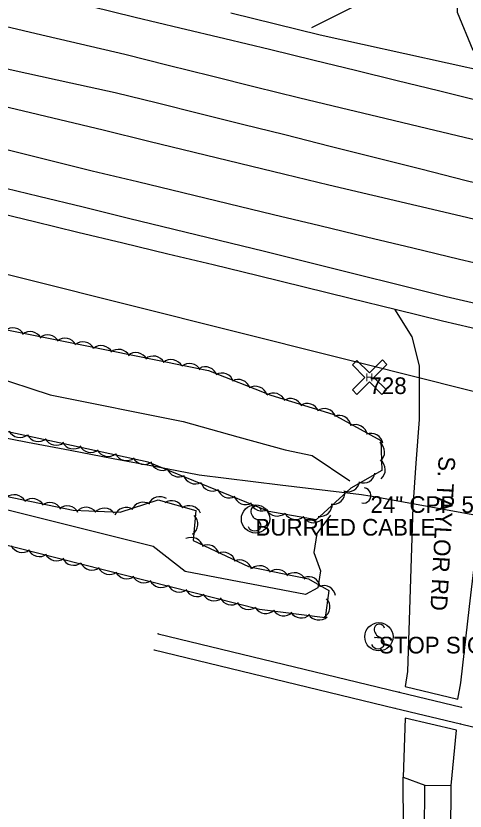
# Model space of a CAD drawing. Extents: x 1441650 to 1491889, y 345904 to 358319.
# Drawn here: x 1461543 to 1461677.6, y 350579.2 to 350817.6 of the extents above; entities that cross this region are included whole.
import ezdxf

# ---------------------------------------------------------------- set-up
doc = ezdxf.new("R2010")
doc.units = 0
for name, color, linetype in [('S_CROSS_DRAIN', 7, 'Continuous'), ('S_CROSS_DRAIN_ANNOT', 7, 'Continuous'), ('S_DITCHLINE', 7, 'Continuous'), ('S_DRG_PT_SYM', 7, 'Continuous'), ('S_EDGE_PAVEMENT', 7, 'Continuous'), ('S_EDGE_PAVEMENT_ANNOT', 7, 'Continuous'), ('S_GRAVEL_ROAD', 7, 'Continuous'), ('S_MSC_PT_SYM', 7, 'Continuous'), ('S_PAVEMENT_CROWN', 7, 'Continuous'), ('S_PHOTO_CTL', 7, 'Continuous'), ('S_PHOTO_CTL_ANNOT', 7, 'Continuous'), ('S_RAILROAD', 7, 'Continuous'), ('S_SHOULDER', 7, 'Continuous'), ('S_SIGN', 7, 'Continuous'), ('S_SIGN_ANNOT', 7, 'Continuous'), ('S_STREAM', 7, 'Continuous'), ('S_TREE', 7, 'Continuous')]:
    doc.layers.add(name, color=color, linetype=linetype)

msp = doc.modelspace()

# ---------------------------------------------------------------- linework, layer by layer
at = {"layer": 'S_CROSS_DRAIN'}
msp.add_line((1461697.17, 350664.87), (1461649.27, 350673.59), dxfattribs=at)
msp.add_arc((1461647.11, 350673.82), 2.3, 259.3947, 79.7239, dxfattribs=at)
at = {"layer": 'S_DITCHLINE'}
msp.add_lwpolyline([(1461533.57, 350692.25), (1461546.44, 350689.8), (1461559.3, 350687.35), (1461572.17, 350684.9), (1461585.03, 350682.45), (1461597.9, 350680), (1461622.25, 350677.05), (1461646.6, 350674.09), (1461649.04, 350673.69)], dxfattribs=at)
at = {"layer": 'S_DRG_PT_SYM'}
msp.add_lwpolyline([(1461649.27, 350673.59), (1461649.27, 350673.64), (1461649.27, 350673.59), (1461649.22, 350673.59), (1461649.27, 350673.59), (1461649.27, 350673.54), (1461649.27, 350673.59), (1461649.32, 350673.59)], dxfattribs=at)
at = {"layer": 'S_EDGE_PAVEMENT'}
for points in [[(1461688.25, 350800.41), (1461680.08, 350807.23), (1461675.36, 350818.7), (1461675.88, 350834.38), (1461676.4, 350850.07), (1461676.6, 350872.46), (1461676.8, 350894.85), (1461657.82, 350895.55), (1461657.33, 350874.82), (1461656.83, 350854.09), (1461654.43, 350834.42), (1461646.34, 350821.5), (1461631.59, 350814.07)], [(1461565.35, 350820.55), (1461578.78, 350817.28), (1461592.18, 350814.06), (1461605.59, 350810.84), (1461619, 350807.61), (1461632.4, 350804.39), (1461644.81, 350801.34), (1461657.22, 350798.29), (1461669.62, 350795.24), (1461682.03, 350792.19), (1461696.73, 350788.58), (1461711.43, 350784.98), (1461726.13, 350781.38), (1461740.83, 350777.78), (1461754.81, 350774.46), (1461768.78, 350771.15), (1461782.76, 350767.84), (1461796.73, 350764.52), (1461809.19, 350761.45)], [(1461536.57, 350766.75), (1461549.89, 350763.55), (1461563.21, 350760.34), (1461576.77, 350757.02), (1461590.34, 350753.69), (1461603.91, 350750.37), (1461617.47, 350747.04), (1461631.1, 350743.65), (1461644.73, 350740.27), (1461658.36, 350736.88), (1461671.99, 350733.49), (1461684.96, 350730.45), (1461697.93, 350727.41), (1461710.9, 350724.37), (1461723.86, 350721.33), (1461738.36, 350717.87), (1461752.85, 350714.4), (1461767.35, 350710.93), (1461781.85, 350707.46), (1461794.89, 350704.35), (1461807.93, 350701.24)], [(1461656.47, 350729.69), (1461661.67, 350721.34), (1461663.83, 350712.73), (1461663.82, 350696.64), (1461662.87, 350683.51), (1461661.92, 350670.38), (1461661.14, 350645.71), (1461660.36, 350621.04), (1461659.64, 350616.54), (1461675.45, 350612.68), (1461676.39, 350617.67), (1461678.94, 350640.47), (1461681.79, 350664.23), (1461684.64, 350687.99), (1461688.18, 350698.4), (1461692.7, 350704.78), (1461699.32, 350712.31), (1461711.81, 350716.31)]]:
    msp.add_lwpolyline(points, dxfattribs=at)
msp.add_lwpolyline([(1461659.04, 350589.36), (1461665.58, 350586.89), (1461673.5, 350586.79), (1461675.07, 350603.41), (1461659.66, 350607.06)], close=True, dxfattribs=at)
at = {"layer": 'S_GRAVEL_ROAD'}
for points in [[(1461656.3, 350452.12), (1461656.67, 350465.35), (1461657.03, 350478.57), (1461657.39, 350491.8), (1461657.75, 350505.03), (1461658.12, 350518.25), (1461658.48, 350531.48), (1461658.84, 350544.71), (1461659.21, 350557.93), (1461659.12, 350573.66), (1461659.04, 350589.38)], [(1461676, 350450.72), (1461675.65, 350464.07), (1461675.3, 350477.42), (1461674.95, 350490.77), (1461674.6, 350504.12), (1461674.25, 350517.46), (1461673.9, 350530.81), (1461673.55, 350544.16), (1461673.2, 350557.51), (1461673.35, 350572.17), (1461673.49, 350586.82)]]:
    msp.add_lwpolyline(points, dxfattribs=at)
at = {"layer": 'S_MSC_PT_SYM'}
for points in [[(1461585.62, 350632.33), (1461585.62, 350632.38), (1461585.62, 350632.33), (1461585.57, 350632.33), (1461585.62, 350632.33), (1461585.62, 350632.28), (1461585.62, 350632.33), (1461585.67, 350632.33)], [(1461650.58, 350631.24), (1461650.58, 350631.29), (1461650.58, 350631.24), (1461650.53, 350631.24), (1461650.58, 350631.24), (1461650.58, 350631.19), (1461650.58, 350631.24), (1461650.63, 350631.24)], [(1461653.06, 350630.92), (1461653.06, 350630.97), (1461653.06, 350630.92), (1461653.01, 350630.92), (1461653.06, 350630.92), (1461653.06, 350630.87), (1461653.06, 350630.92), (1461653.11, 350630.92)], [(1461584.49, 350627.51), (1461584.49, 350627.56), (1461584.49, 350627.51), (1461584.44, 350627.51), (1461584.49, 350627.51), (1461584.49, 350627.46), (1461584.49, 350627.51), (1461584.54, 350627.51)], [(1461657.84, 350614.84), (1461657.84, 350614.89), (1461657.84, 350614.84), (1461657.79, 350614.84), (1461657.84, 350614.84), (1461657.84, 350614.79), (1461657.84, 350614.84), (1461657.89, 350614.84)], [(1461656.58, 350610.04), (1461656.58, 350610.09), (1461656.58, 350610.04), (1461656.53, 350610.04), (1461656.58, 350610.04), (1461656.58, 350609.99), (1461656.58, 350610.04), (1461656.63, 350610.04)], [(1461676.53, 350610.29), (1461676.53, 350610.34), (1461676.53, 350610.29), (1461676.48, 350610.29), (1461676.53, 350610.29), (1461676.53, 350610.24), (1461676.53, 350610.29), (1461676.58, 350610.29)], [(1461676.22, 350605.32), (1461676.22, 350605.37), (1461676.22, 350605.32), (1461676.17, 350605.32), (1461676.22, 350605.32), (1461676.22, 350605.27), (1461676.22, 350605.32), (1461676.27, 350605.32)]]:
    msp.add_lwpolyline(points, dxfattribs=at)
at = {"layer": 'S_PAVEMENT_CROWN'}
for points in [[(1461535.86, 350815.47), (1461549.13, 350812.36), (1461562.4, 350809.24), (1461575.67, 350806.13), (1461588.67, 350802.89), (1461601.67, 350799.64), (1461614.67, 350796.4), (1461627.67, 350793.16), (1461640.6, 350790.06), (1461653.54, 350786.96), (1461666.47, 350783.86), (1461679.41, 350780.76), (1461694.05, 350777.26), (1461708.7, 350773.75), (1461723.34, 350770.25), (1461737.98, 350766.74), (1461752, 350763.3), (1461766.02, 350759.85), (1461780.04, 350756.41), (1461794.05, 350752.97), (1461806.75, 350749.81)], [(1461533.09, 350803.36), (1461546.3, 350800.48), (1461559.51, 350797.59), (1461572.72, 350794.71), (1461585.43, 350791.54), (1461598.15, 350788.37), (1461610.87, 350785.2), (1461623.59, 350782.04), (1461637.17, 350778.6), (1461650.74, 350775.16), (1461664.32, 350771.72), (1461677.9, 350768.28), (1461692.39, 350764.8), (1461706.89, 350761.33), (1461721.38, 350757.86), (1461735.88, 350754.39), (1461749.46, 350751.08), (1461763.04, 350747.78), (1461776.62, 350744.47), (1461790.2, 350741.17), (1461803.26, 350738.08)], [(1461530.15, 350792.76), (1461543.17, 350789.65), (1461556.18, 350786.55), (1461569.2, 350783.44), (1461582.8, 350780.11), (1461596.39, 350776.79), (1461609.99, 350773.46), (1461623.59, 350770.13), (1461636.77, 350767.02), (1461649.96, 350763.9), (1461663.14, 350760.79), (1461676.33, 350757.68), (1461690.25, 350754.35), (1461704.18, 350751.03), (1461718.1, 350747.71), (1461732.03, 350744.38), (1461745.65, 350741.09), (1461759.28, 350737.81), (1461772.91, 350734.52), (1461786.53, 350731.23), (1461799.87, 350728.06), (1461813.2, 350724.9)], [(1461539.49, 350777.78), (1461552.69, 350774.49), (1461565.89, 350771.2), (1461579.46, 350767.93), (1461593.03, 350764.65), (1461606.61, 350761.38), (1461620.18, 350758.11), (1461634.13, 350754.75), (1461648.07, 350751.4), (1461662.01, 350748.04), (1461675.95, 350744.68), (1461688.81, 350741.66), (1461701.67, 350738.64), (1461714.53, 350735.63), (1461727.39, 350732.61), (1461741.39, 350729.17), (1461755.39, 350725.73), (1461769.39, 350722.28), (1461783.39, 350718.84), (1461796.51, 350715.83), (1461809.62, 350712.82)], [(1461667.12, 350451.04), (1461666.9, 350464.38), (1461666.68, 350477.72), (1461666.46, 350491.06), (1461666.24, 350504.4), (1461666.02, 350517.74), (1461665.8, 350531.08), (1461665.58, 350544.42), (1461665.36, 350557.76), (1461665.47, 350572.34), (1461665.58, 350586.92)]]:
    msp.add_lwpolyline(points, dxfattribs=at)
at = {"layer": 'S_PHOTO_CTL'}
for p, q in [((1461643.87, 350712.96), (1461645.23, 350714.32)), ((1461647.6, 350709.23), (1461643.87, 350712.96)), ((1461645.23, 350714.32), (1461648.97, 350710.58)), ((1461648.97, 350710.58), (1461652.87, 350714.48)), ((1461654.22, 350713.13), (1461650.32, 350709.23)), ((1461652.87, 350714.48), (1461654.22, 350713.13)), ((1461643.87, 350705.49), (1461647.6, 350709.23)), ((1461648.96, 350707.87), (1461645.23, 350704.14)), ((1461652.7, 350704.14), (1461648.96, 350707.87)), ((1461650.32, 350709.23), (1461654.05, 350705.49)), ((1461645.23, 350704.14), (1461643.87, 350705.49)), ((1461654.05, 350705.49), (1461652.7, 350704.14))]:
    msp.add_line(p, q, dxfattribs=at)
at = {"layer": 'S_RAILROAD'}
for p, q in [((1461585.62, 350632.33), (1461657.84, 350614.84)), ((1461584.49, 350627.51), (1461656.58, 350610.04)), ((1461657.84, 350614.84), (1461676.53, 350610.29)), ((1461656.58, 350610.04), (1461676.22, 350605.32)), ((1461676.22, 350605.32), (1461752.15, 350586.83))]:
    msp.add_line(p, q, dxfattribs=at)
at = {"layer": 'S_SHOULDER'}
for points in [[(1461607.38, 350818.56), (1461620.77, 350815.26), (1461634.16, 350811.97), (1461646.87, 350809.17), (1461659.58, 350806.37), (1461672.28, 350803.57), (1461684.99, 350800.76), (1461699.56, 350797.16), (1461714.13, 350793.56), (1461728.7, 350789.96), (1461743.27, 350786.36), (1461757.12, 350782.94), (1461770.98, 350779.53), (1461784.84, 350776.12), (1461798.69, 350772.7), (1461811.39, 350769.6)], [(1461535.67, 350759.08), (1461548.62, 350755.95), (1461561.56, 350752.82), (1461575.07, 350749.56), (1461588.58, 350746.31), (1461602.09, 350743.05), (1461615.59, 350739.8), (1461629.41, 350736.38), (1461643.23, 350732.97), (1461657.04, 350729.55), (1461670.86, 350726.14), (1461683.76, 350723.14), (1461696.66, 350720.13), (1461709.56, 350717.13), (1461722.46, 350714.12), (1461737.07, 350710.61), (1461751.69, 350707.09), (1461766.3, 350703.57), (1461780.91, 350700.06), (1461793.71, 350697.1), (1461806.51, 350694.14)]]:
    msp.add_lwpolyline(points, dxfattribs=at)
at = {"layer": 'S_SIGN'}
msp.add_line((1461653.06, 350630.92), (1461650.58, 350631.24), dxfattribs=at)
for centre in [(1461614.82, 350666.78), (1461651.8, 350631.43)]:
    msp.add_circle(centre, 4.24, dxfattribs=at)
for centre, radius, start, end in [((1461615.99, 350669.04), 2.55, 167.1196, 241.9813), ((1461614.95, 350668.94), 1.62, 16.5258, 156.8957), ((1461614.56, 350665.38), 2.17, 204.641, 335.359), ((1461614.12, 350664.5), 2.38, 358.6529, 73.7063), ((1461652.96, 350633.69), 2.55, 167.1196, 241.9813), ((1461651.92, 350633.59), 1.62, 16.5258, 156.8957), ((1461651.1, 350629.15), 2.38, 358.6529, 73.7063), ((1461651.54, 350630.03), 2.17, 204.641, 335.359)]:
    msp.add_arc(centre, radius, start, end, dxfattribs=at)
at = {"layer": 'S_STREAM'}
for points in [[(1461637.3, 350667.93), (1461633.18, 350662.37), (1461632.27, 350656.71), (1461634.32, 350651.16), (1461633.49, 350646.13), (1461629.75, 350644.13), (1461593.7, 350651), (1461584.13, 350658.53), (1461538.56, 350669.87), (1461493.96, 350678.66), (1461471.88, 350683.23), (1461432.29, 350691.95), (1461365.88, 350708.64), (1461309.41, 350722.27), (1461223.42, 350743.5), (1461126.92, 350765.9), (1461014.17, 350792.99), (1460894.94, 350820.12), (1460798.17, 350843.76), (1460710.23, 350863.46)], [(1461535.5, 350709.8), (1461553.31, 350703.99), (1461593.18, 350696.01), (1461609.55, 350691.36), (1461623.66, 350687.51), (1461631.81, 350685.84), (1461643.04, 350678.25)]]:
    msp.add_lwpolyline(points, dxfattribs=at)
at = {"layer": 'S_TREE'}
for points in [[(1461538.34, 350740.64), (1461553.87, 350736.74), (1461569.39, 350732.84), (1461584.92, 350728.95), (1461600.45, 350725.05), (1461615.98, 350721.16), (1461631.51, 350717.26), (1461647.04, 350713.37), (1461662.56, 350709.47), (1461678.09, 350705.57), (1461693.62, 350701.68), (1461709.15, 350697.78), (1461724.68, 350693.89), (1461740.21, 350689.99), (1461755.74, 350686.1), (1461771.26, 350682.2), (1461786.79, 350678.3), (1461802.32, 350674.41)], [(1461538.34, 350740.64), (1461553.87, 350736.74), (1461569.39, 350732.84), (1461584.92, 350728.95), (1461600.45, 350725.05), (1461615.98, 350721.16), (1461631.51, 350717.26), (1461647.04, 350713.37), (1461662.56, 350709.47), (1461678.09, 350705.57), (1461693.62, 350701.68), (1461709.15, 350697.78), (1461724.68, 350693.89), (1461740.21, 350689.99), (1461755.74, 350686.1), (1461771.26, 350682.2), (1461786.79, 350678.3), (1461802.32, 350674.41)], [(1461516.34, 350728.32), (1461563.76, 350718.79), (1461600.7, 350711.33), (1461619.4, 350703.91), (1461637.98, 350698.19), (1461652.42, 350690.25), (1461652.7, 350681.34), (1461643.34, 350675.96), (1461632.99, 350666.47), (1461618.79, 350669.02), (1461582.67, 350683.82), (1461557.33, 350689.34), (1461514.72, 350698.36)], [(1461509.61, 350679.91), (1461560.12, 350669.42), (1461574.24, 350668.79), (1461585.65, 350672.46), (1461596.96, 350669.26), (1461596.09, 350660.35), (1461612.68, 350652.51), (1461630.72, 350648.86), (1461636.82, 350645.28), (1461635.73, 350637.09), (1461616, 350639.66), (1461522.6, 350663.32)]]:
    msp.add_lwpolyline(points, dxfattribs=at)
for centre, major_axis, ratio, start_param, end_param in [((1461542.1, 350720.43), (-3.59, -0.62), 0.999423, 3.455497, 5.228698), ((1461547.32, 350719.31), (-3.59, -0.62), 0.999423, 3.455497, 5.228698), ((1461552.51, 350718.34), (-3.59, -0.62), 0.999423, 3.455497, 5.228698), ((1461557.71, 350717.33), (-3.59, -0.62), 0.999423, 3.455497, 5.228698), ((1461563.05, 350716.25), (-3.59, -0.62), 0.999423, 3.455497, 5.228698), ((1461568.58, 350715.1), (-2.74, 2.41), 0.999333, 4.348259, 6.121459), ((1461573.79, 350713.98), (-2.74, 2.41), 0.999333, 4.348259, 6.121459), ((1461578.98, 350713), (-2.74, 2.41), 0.999333, 4.348259, 6.121459), ((1461584.19, 350711.99), (-2.74, 2.41), 0.999333, 4.348259, 6.121459), ((1461589.52, 350710.91), (-2.74, 2.41), 0.999333, 4.348259, 6.121459), ((1461595.05, 350709.76), (-2.74, 2.41), 0.999333, 4.348259, 6.121459), ((1461599.79, 350708.75), (-3.02, 2.04), 0.999486, 4.042995, 5.816195), ((1461604.72, 350706.87), (-3.02, 2.04), 0.999486, 4.042995, 5.816195), ((1461609.67, 350704.95), (-3.02, 2.04), 0.999486, 4.042995, 5.816195), ((1461614.72, 350702.94), (-3.02, 2.04), 0.999486, 4.042995, 5.816195), ((1461620.2, 350700.88), (-3.64, 0.15), 0.999466, 3.567662, 5.340863), ((1461625.28, 350699.24), (-3.64, 0.15), 0.999466, 3.567662, 5.340863), ((1461630.35, 350697.76), (-3.64, 0.15), 0.999466, 3.567662, 5.340863), ((1461635.43, 350696.23), (-3.64, 0.15), 0.999466, 3.567662, 5.340863), ((1461639.84, 350694.17), (-3.3, -1.54), 0.998668, 2.886488, 4.659689), ((1461544.21, 350694.84), (3.56, -0.75), 0.999499, 3.825789, 5.598989), ((1461644.77, 350691.42), (-3.3, -1.54), 0.998668, 2.886488, 4.659689), ((1461549.73, 350693.64), (3.56, -0.75), 0.999499, 3.825789, 5.598989), ((1461555.05, 350692.51), (3.56, -0.75), 0.999499, 3.825789, 5.598989), ((1461649.41, 350688.79), (-3.3, -1.54), 0.998668, 2.886488, 4.659689), ((1461560.26, 350691.43), (3.62, -0.44), 0.999494, 3.73208, 5.50528), ((1461565.44, 350690.37), (3.62, -0.44), 0.999494, 3.73208, 5.50528), ((1461649.87, 350686.82), (2.09, 2.98), 0.999949, 4.469345, 6.242546), ((1461570.63, 350689.16), (3.62, -0.44), 0.999494, 3.73208, 5.50528), ((1461576.14, 350687.93), (3.62, -0.44), 0.999494, 3.73208, 5.50528), ((1461581.46, 350686.77), (3.62, -0.44), 0.999494, 3.73208, 5.50528), ((1461586.91, 350684.96), (3.64, -0.14), 0.999446, 3.474003, 5.247203), ((1461650.07, 350681.52), (2.09, 2.98), 0.999949, 4.469345, 6.242546), ((1461591.82, 350683.02), (3.64, -0.14), 0.999446, 3.474003, 5.247203), ((1461596.73, 350680.93), (3.64, -0.14), 0.999446, 3.474003, 5.247203), ((1461647.16, 350681.18), (-1.57, 3.29), 0.946391, 2.3274, 4.1006), ((1461601.95, 350678.76), (3.64, -0.14), 0.999446, 3.474003, 5.247203), ((1461642.51, 350678.55), (-1.57, 3.29), 0.946391, 2.3274, 4.1006), ((1461542.47, 350670.41), (-3.19, 1.75), 0.999451, 4.123808, 5.897009), ((1461606.98, 350676.7), (3.64, -0.14), 0.999446, 3.474003, 5.247203), ((1461637.99, 350674.76), (-0.16, 3.64), 0.999609, 2.952771, 4.725971), ((1461547.99, 350669.23), (-3.19, 1.75), 0.999451, 4.123808, 5.897009), ((1461553.2, 350668.07), (-3.19, 1.75), 0.999451, 4.123808, 5.897009), ((1461581.14, 350668.14), (-2.1, -2.98), 0.999417, 3.178103, 4.951304), ((1461586.15, 350669.82), (-2.1, -2.98), 0.999417, 3.178103, 4.951304), ((1461589.72, 350668.58), (-3.51, 0.99), 0.9995, 3.825789, 5.598989), ((1461611.9, 350674.72), (3.64, -0.14), 0.999446, 3.474003, 5.247203), ((1461616.82, 350672.79), (3.64, -0.14), 0.999446, 3.474003, 5.247203), ((1461558.39, 350667.07), (-3.19, 1.75), 0.999451, 4.123808, 5.897009), ((1461564.08, 350666.62), (-3.64, 0.16), 0.999515, 3.825789, 5.598989), ((1461569.52, 350666.37), (-3.64, 0.16), 0.999515, 3.825789, 5.598989), ((1461576.04, 350666.58), (-2.1, -2.98), 0.999417, 3.178103, 4.951304), ((1461594.96, 350667.1), (-3.51, 0.99), 0.9995, 3.825789, 5.598989), ((1461621.31, 350671.27), (2.02, 3.03), 0.996821, 2.66324, 4.436441), ((1461634.15, 350671.14), (-0.16, 3.64), 0.999609, 2.952771, 4.725971), ((1461593.9, 350665.23), (-3.32, 1.5), 0.999919, 2.580895, 4.354095), ((1461626.85, 350670.24), (2.02, 3.03), 0.996821, 2.66324, 4.436441), ((1461632.19, 350669.28), (2.02, 3.03), 0.996821, 2.66324, 4.436441), ((1461595.54, 350657.58), (-3.48, -1.09), 0.999112, 3.079682, 4.852883), ((1461544.9, 350660.38), (3.46, -1.13), 0.999496, 3.894017, 5.667217), ((1461550.05, 350659.11), (3.46, -1.13), 0.999496, 3.894017, 5.667217), ((1461600.35, 350655.39), (-3.48, -1.09), 0.999112, 3.079682, 4.852883), ((1461555.19, 350657.88), (3.46, -1.13), 0.999496, 3.894017, 5.667217), ((1461560.34, 350656.5), (3.46, -1.13), 0.999496, 3.894017, 5.667217), ((1461605.15, 350653.16), (-3.48, -1.09), 0.999112, 3.079682, 4.852883), ((1461565.81, 350655.08), (3.46, -1.13), 0.999496, 3.894017, 5.667217), ((1461610.07, 350650.84), (-3.48, -1.09), 0.999112, 3.079682, 4.852883), ((1461616.08, 350649.11), (-3.64, 0.06), 0.999482, 3.642354, 5.415554), ((1461571.08, 350653.74), (3.46, -1.13), 0.999496, 3.894017, 5.667217), ((1461576.23, 350652.48), (3.46, -1.13), 0.999496, 3.894017, 5.667217), ((1461621.29, 350647.98), (-3.64, 0.06), 0.999482, 3.642354, 5.415554), ((1461626.48, 350647.01), (-3.64, 0.06), 0.999482, 3.642354, 5.415554), ((1461581.37, 350651.25), (3.46, -1.13), 0.999496, 3.894017, 5.667217), ((1461586.52, 350649.87), (3.46, -1.13), 0.999496, 3.894017, 5.667217), ((1461630.65, 350645.86), (-2.25, -2.86), 0.973772, 2.387879, 4.161079), ((1461591.99, 350648.45), (3.46, -1.13), 0.999496, 3.894017, 5.667217), ((1461597.26, 350647.11), (3.46, -1.13), 0.999496, 3.894017, 5.667217), ((1461635.22, 350643.18), (-2.25, -2.86), 0.973772, 2.387879, 4.161079), ((1461602.41, 350645.85), (3.46, -1.13), 0.999496, 3.894017, 5.667217), ((1461607.55, 350644.62), (3.46, -1.13), 0.999496, 3.894017, 5.667217), ((1461612.7, 350643.24), (3.46, -1.13), 0.999496, 3.894017, 5.667217), ((1461633.49, 350640.4), (-3.6, 0.55), 0.986894, 2.273434, 4.046635), ((1461617.9, 350642.06), (2.71, 2.44), 0.998825, 2.962971, 4.736172), ((1461623.29, 350641.36), (2.71, 2.44), 0.998825, 2.962971, 4.736172), ((1461628.55, 350640.71), (2.71, 2.44), 0.998825, 2.962971, 4.736172), ((1461633.8, 350640.1), (2.71, 2.44), 0.998825, 2.962971, 4.736172)]:
    msp.add_ellipse(centre, major_axis=major_axis, ratio=ratio, start_param=start_param, end_param=end_param, dxfattribs=at)

# ---------------------------------------------------------------- texts
at = {"layer": 'S_CROSS_DRAIN_ANNOT'}
msp.add_text('24" CPP 5% FILL', height=5, dxfattribs=at).set_placement((1461649.27, 350668.59))
at = {"layer": 'S_EDGE_PAVEMENT_ANNOT'}
msp.add_text('S. TAYLOR RD', height=5.0003, rotation=266.8802, dxfattribs=at).set_placement((1461669.73, 350685.71))
at = {"layer": 'S_PHOTO_CTL'}
msp.add_text('H', height=2.4, rotation=360, dxfattribs=at).set_placement((1461647.79, 350708.03))
at = {"layer": 'S_PHOTO_CTL_ANNOT'}
msp.add_text('728', height=5, dxfattribs=at).set_placement((1461648.96, 350704.23))
at = {"layer": 'S_SIGN_ANNOT'}
for s, p in [('BURRIED CABLE', (1461614.82, 350661.78)), ('STOP SIGN', (1461651.8, 350626.43))]:
    msp.add_text(s, height=5, dxfattribs=at).set_placement(p)

doc.saveas('drawing.dxf')
